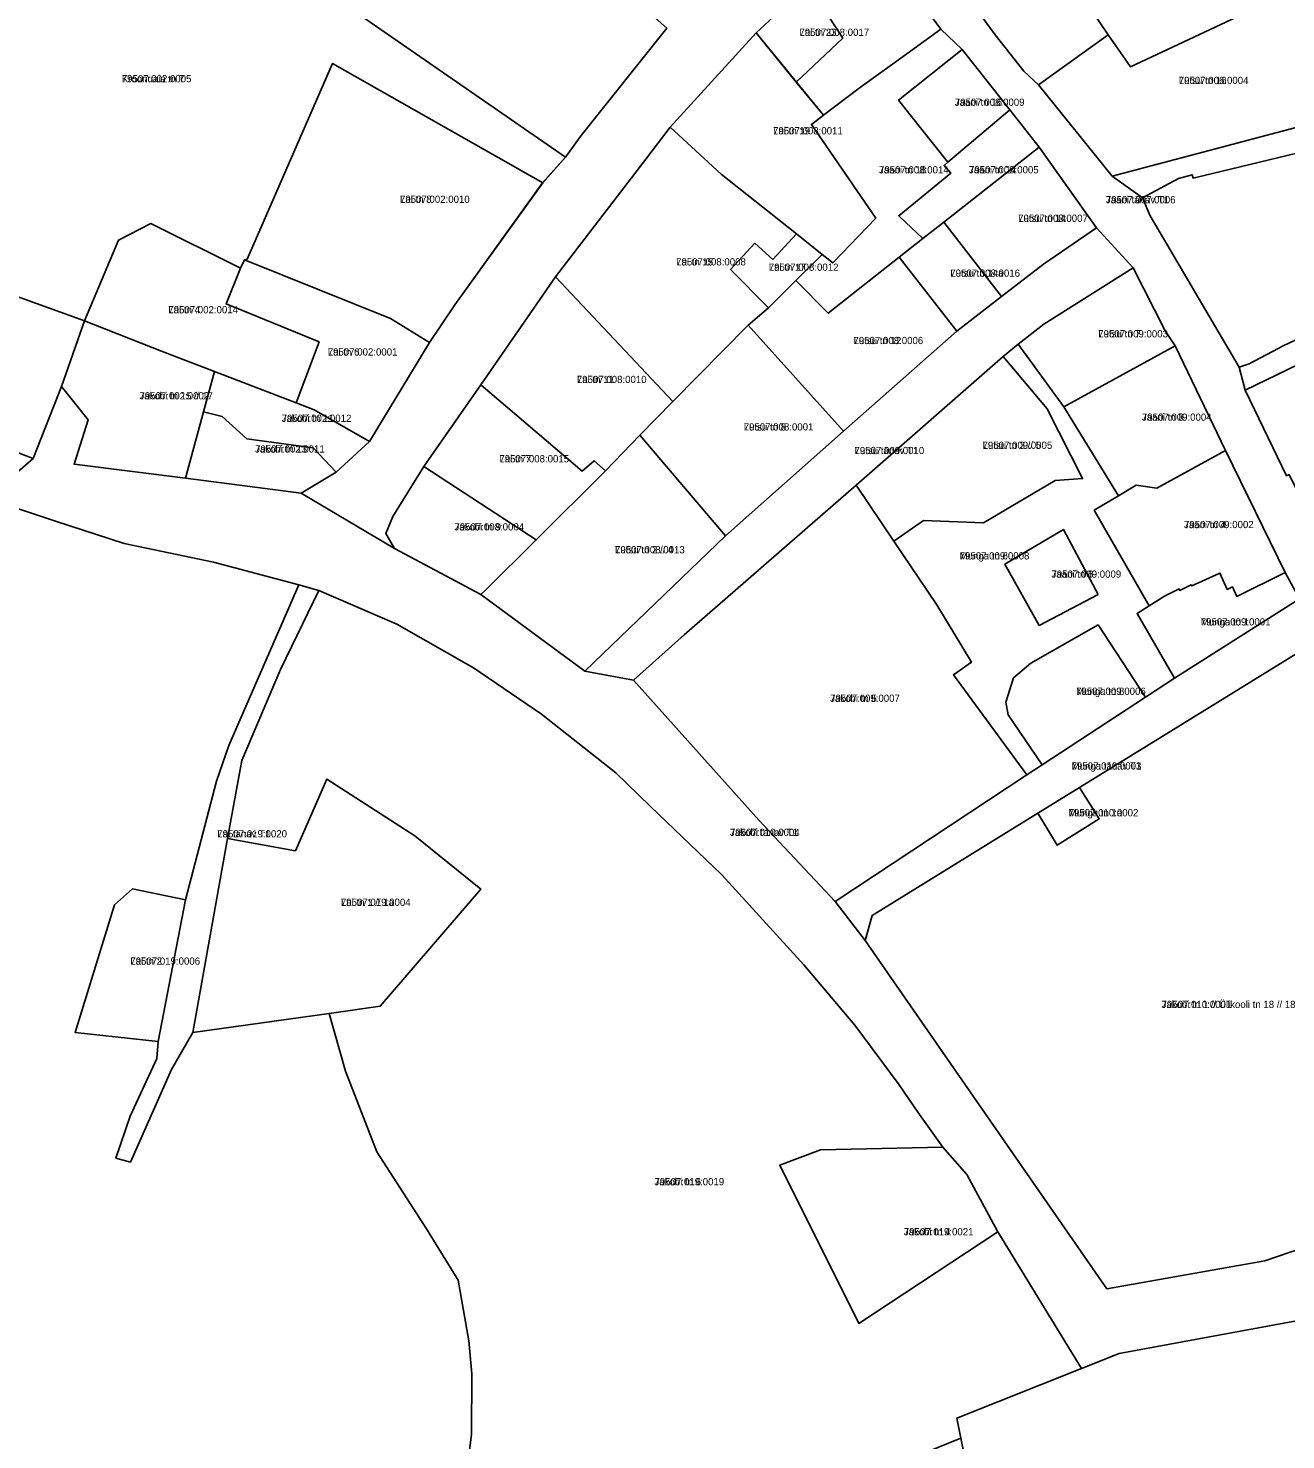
# Model space of a CAD drawing. Extents: x 643847 to 663718, y 6468443 to 6482775.
# Drawn here: x 658804.2 to 659065.9, y 6474325.6 to 6474619.2 of the extents above; entities that cross this region are included whole.
import ezdxf

# ---------------------------------------------------------------- set-up
doc = ezdxf.new("R2010")
doc.units = 0
for name, color, linetype in [('L_AADRESS', 7, 'Continuous'), ('PIIR', 7, 'Continuous'), ('TUNNUS', 7, 'Continuous')]:
    doc.layers.add(name, color=color, linetype=linetype)

msp = doc.modelspace()

# ---------------------------------------------------------------- linework, layer by layer
at = {"layer": 'PIIR'}
for points in [[(658919.24, 6474596.89), (658916, 6474592.35), (658865.05, 6474627.63), (658850.1, 6474635.79), (658854.37, 6474645.8), (658853.65, 6474646.58), (658859.01, 6474662.07), (658861.41, 6474668.99), (658865.3, 6474675.15), (658866.54, 6474673.2), (658876.16, 6474678.19), (658878.45, 6474679.86), (658881.75, 6474682.28), (658895.77, 6474667.16), (658900.68, 6474661.74), (658905.9, 6474656.65), (658915, 6474647.7), (658913.29, 6474646.2), (658916.44, 6474643.26), (658914.23, 6474640.95), (658917.9, 6474637.31), (658918.38, 6474636.08), (658922.12, 6474632.5), (658937.07, 6474619.19)], [(659027.01, 6474658.88), (659047.96, 6474667.42), (659085.01, 6474682.09), (659092.1, 6474664.02), (659078.45, 6474658.55), (659079.54, 6474655.78), (659067.57, 6474650.66), (659075.68, 6474630.96), (659066.7, 6474626.73), (659033.54, 6474611.15), (659028.88, 6474617.78), (659022.56, 6474627.29), (659033.43, 6474632.58), (659033.03, 6474633.53), (659036.82, 6474635.25)], [(658801.65, 6474657.5), (658850.1, 6474635.79), (658865.05, 6474627.63), (658916, 6474592.35), (658911.27, 6474587.01), (658867.55, 6474611.87), (658849.78, 6474571.16), (658849.21, 6474571), (658848.37, 6474569.3), (658829.72, 6474578.54), (658822.99, 6474575.12), (658815.95, 6474558.35), (658795.88, 6474565.53), (658789.63, 6474558.77), (658783.14, 6474561.41), (658785.5, 6474567.19), (658777.85, 6474570.3), (658775.89, 6474564.52), (658765.64, 6474568.68)], [(659011.36, 6474610.26), (659005.41, 6474617.78), (658999.02, 6474626.55), (658988.99, 6474641.86), (659006.07, 6474649.52), (659018.58, 6474625.18), (659022.56, 6474627.29), (659028.88, 6474617.78), (659014.41, 6474607.43)], [(658980.18, 6474637.71), (658994.09, 6474619), (658987, 6474613.87), (658977.09, 6474606.7), (658969.72, 6474601.12), (658964.01, 6474607.94), (658973.68, 6474617.12), (658966.51, 6474628.3), (658968.08, 6474629.76)], [(658966.51, 6474628.3), (658973.68, 6474617.12), (658964.01, 6474607.94), (658955.69, 6474618.19)], [(659029.72, 6474588.43), (659014.41, 6474607.43), (659028.88, 6474617.78), (659033.54, 6474611.15), (659066.7, 6474626.73), (659074.79, 6474600.34)], [(658955.69, 6474618.19), (658969.72, 6474601.12), (658967.17, 6474599.18), (658980.57, 6474579.7), (658971.61, 6474570.37), (658969.4, 6474572.14), (658964.1, 6474576.4), (658948.42, 6474588.82), (658937.82, 6474598.61)], [(658963.92, 6474566.69), (658969.4, 6474572.14), (658971.61, 6474570.37), (658980.57, 6474579.7), (658967.17, 6474599.18), (658969.72, 6474601.12), (658977.09, 6474606.7), (658987, 6474613.87), (658994.09, 6474619), (658998.54, 6474614.78), (658985.31, 6474604.25), (658995.53, 6474591.31), (658994.76, 6474590.66), (658996.15, 6474589.02), (658985.34, 6474580.18), (658985.56, 6474579.98), (658990.35, 6474575.44), (658985.43, 6474571.58), (658970.67, 6474559.91)], [(658995.53, 6474591.31), (658985.31, 6474604.25), (658998.54, 6474614.78), (659008.43, 6474602.2)], [(658893.02, 6474561.68), (658887.71, 6474553.84), (658879.59, 6474558.78), (658849.21, 6474571), (658849.78, 6474571.16), (658867.55, 6474611.87), (658911.27, 6474587.01)], [(659036.06, 6474583.92), (659029.72, 6474588.43), (659074.79, 6474600.34), (659098.05, 6474606.48), (659110.81, 6474610.58), (659113.28, 6474604.05), (659046.56, 6474588), (659046.36, 6474588.7), (659043.53, 6474587.94)], [(659014.55, 6474594.41), (658994.7, 6474578.85), (658990.35, 6474575.44), (658985.56, 6474579.98), (658985.34, 6474580.18), (658996.15, 6474589.02), (658994.76, 6474590.66), (658995.53, 6474591.31), (659008.43, 6474602.2)], [(659056.19, 6474548.67), (659037.67, 6474580.13), (659036.06, 6474583.92), (659043.53, 6474587.94), (659046.36, 6474588.7), (659046.56, 6474588), (659113.28, 6474604.05), (659122, 6474579.72), (659065.44, 6474553.22), (659058.27, 6474549.38)], [(658932.7, 6474591.94), (658937.82, 6474598.61), (658948.42, 6474588.82), (658964.1, 6474576.4), (658959.15, 6474571.1), (658955.42, 6474574.44), (658950.35, 6474569.02), (658958.24, 6474561.05), (658954, 6474557.39), (658938.37, 6474541.52), (658913.96, 6474567.44)], [(659015.43, 6474570.13), (659006.72, 6474563.4), (658994.7, 6474578.85), (659014.55, 6474594.41), (659026.48, 6474577.64)], [(658822.99, 6474575.12), (658829.72, 6474578.54), (658848.37, 6474569.3), (658845.4, 6474561.83), (658864.76, 6474553.94), (658859.95, 6474541.24), (658843, 6474547.75), (658832.33, 6474551.85), (658815.95, 6474558.35)], [(659006.72, 6474563.4), (658997.4, 6474556.19), (658985.43, 6474571.58), (658990.35, 6474575.44), (658994.7, 6474578.85)], [(659057.39, 6474543.89), (659056.19, 6474548.67), (659058.27, 6474549.38), (659065.44, 6474553.22), (659122, 6474579.72), (659123.41, 6474575.84)], [(658930.17, 6474483.56), (658920.04, 6474485.43), (658949.29, 6474513.62), (658973.84, 6474535.38), (658997.4, 6474556.19), (659006.72, 6474563.4), (659015.43, 6474570.13), (659026.48, 6474577.64), (659034.13, 6474569.31), (659015.52, 6474557.64), (659010.21, 6474553.48), (659007.1, 6474550.9), (658976.46, 6474524.16), (658940.73, 6474493.04)], [(658955.42, 6474574.44), (658959.15, 6474571.1), (658964.1, 6474576.4), (658969.4, 6474572.14), (658963.92, 6474566.69), (658958.24, 6474561.05), (658950.35, 6474569.02)], [(659129.33, 6474559.5), (659130.07, 6474559.8), (659135.66, 6474544.36), (659134.93, 6474544.06), (659140.78, 6474527.88), (659076.68, 6474505.85), (659066.55, 6474526.34), (659066.02, 6474526.09), (659057.39, 6474543.89), (659123.41, 6474575.84)], [(658875.21, 6474533.25), (658863.71, 6474539.8), (658859.95, 6474541.24), (658864.76, 6474553.94), (658845.4, 6474561.83), (658848.37, 6474569.3), (658849.21, 6474571), (658879.59, 6474558.78), (658887.71, 6474553.84)], [(658973.84, 6474535.38), (658954, 6474557.39), (658958.24, 6474561.05), (658963.92, 6474566.69), (658970.67, 6474559.91), (658985.43, 6474571.58), (658997.4, 6474556.19)], [(658913.96, 6474567.44), (658938.37, 6474541.52), (658931.47, 6474534.51), (658924.32, 6474527.12), (658922, 6474529.21), (658919.47, 6474527.08), (658898.39, 6474545.04)], [(659015.52, 6474557.64), (659034.13, 6474569.31), (659040.78, 6474556.26), (659042.86, 6474553.12), (659019.69, 6474540.46), (659010.21, 6474553.48)], [(658805.24, 6474529.69), (658763.47, 6474545.57), (658759.27, 6474554.01), (658764.13, 6474564.98), (658781.62, 6474557.69), (658789.63, 6474558.77), (658795.88, 6474565.53), (658815.95, 6474558.35), (658811.18, 6474544.67)], [(658813.79, 6474528.48), (658816.74, 6474537.73), (658811.18, 6474544.67), (658815.95, 6474558.35), (658832.33, 6474551.85), (658843, 6474547.75), (658840.73, 6474539.4), (658836.97, 6474525.61)], [(658954, 6474557.39), (658973.84, 6474535.38), (658949.29, 6474513.62), (658931.47, 6474534.51), (658938.37, 6474541.52)], [(659011.98, 6474463.89), (658996.74, 6474484.69), (659000.46, 6474487.31), (658993.29, 6474499.27), (658984.35, 6474512.48), (658990.52, 6474516.8), (659002.99, 6474516.32), (659017.87, 6474525.1), (659023.59, 6474525.52), (659016.23, 6474540.04), (659007.1, 6474550.9), (659010.21, 6474553.48), (659019.69, 6474540.46), (659031.07, 6474521.95), (659026, 6474518.92), (659037.46, 6474499.05), (659034.92, 6474497.46), (659042.73, 6474483.98), (659036.66, 6474480.02), (659026.8, 6474495.06), (659012.83, 6474487.09), (659009.23, 6474484.04), (659007.65, 6474479.02), (659008.09, 6474476.39), (659015.18, 6474465.99)], [(659053.35, 6474531.34), (659039.07, 6474523.49), (659034.75, 6474524.16), (659031.07, 6474521.95), (659019.69, 6474540.46), (659042.86, 6474553.12)], [(659007.1, 6474550.9), (659016.23, 6474540.04), (659023.59, 6474525.52), (659017.87, 6474525.1), (659002.99, 6474516.32), (658990.52, 6474516.8), (658984.35, 6474512.48), (658976.46, 6474524.16)], [(658868.32, 6474526.86), (658863.53, 6474531.88), (658849.72, 6474533.79), (658844.58, 6474538.43), (658840.73, 6474539.4), (658843, 6474547.75), (658859.95, 6474541.24), (658863.71, 6474539.8), (658875.21, 6474533.25)], [(658898.39, 6474545.04), (658919.47, 6474527.08), (658922, 6474529.21), (658924.32, 6474527.12), (658909.92, 6474512.74), (658886.57, 6474528.03)], [(658861.02, 6474522.44), (658836.97, 6474525.61), (658840.73, 6474539.4), (658844.58, 6474538.43), (658849.72, 6474533.79), (658863.53, 6474531.88), (658868.32, 6474526.86)], [(658920.04, 6474485.43), (658898.37, 6474501.41), (658899.34, 6474502.3), (658909.92, 6474512.74), (658924.32, 6474527.12), (658931.47, 6474534.51), (658949.29, 6474513.62)], [(659065.73, 6474505.94), (659055.69, 6474501), (659054.78, 6474502.97), (659053.7, 6474502.47), (659052.15, 6474505.85), (659046.3, 6474503.17), (659046.18, 6474503.4), (659043.84, 6474502.22), (659043.67, 6474502.56), (659040.64, 6474501.04), (659037.46, 6474499.05), (659026, 6474518.92), (659031.07, 6474521.95), (659034.75, 6474524.16), (659039.07, 6474523.49), (659053.35, 6474531.34)], [(658898.37, 6474501.41), (658880.44, 6474510.95), (658878.65, 6474514.07), (658880.06, 6474517.62), (658886.57, 6474528.03), (658909.92, 6474512.74), (658899.34, 6474502.3)], [(658972.14, 6474437.55), (658956.28, 6474454.37), (658930.17, 6474483.56), (658940.73, 6474493.04), (658976.46, 6474524.16), (658984.35, 6474512.48), (658993.29, 6474499.27), (659000.46, 6474487.31), (658996.74, 6474484.69), (659011.98, 6474463.89)], [(659026.81, 6474501.37), (659019.61, 6474514.95), (659007.43, 6474507.68), (659014.54, 6474494.97)], [(659026.81, 6474501.37), (659014.54, 6474494.97), (659007.43, 6474507.68), (659019.61, 6474514.95)], [(659042.73, 6474483.98), (659034.92, 6474497.46), (659037.46, 6474499.05), (659040.64, 6474501.04), (659043.67, 6474502.56), (659043.84, 6474502.22), (659046.18, 6474503.4), (659046.3, 6474503.17), (659052.15, 6474505.85), (659053.7, 6474502.47), (659054.78, 6474502.97), (659055.69, 6474501), (659065.73, 6474505.94), (659068.72, 6474500.51)], [(658864.67, 6474502.21), (658856.69, 6474485.82), (658848.67, 6474466.84), (658845.71, 6474450.65), (658838.49, 6474410.29), (658834.06, 6474402.58), (658825.5, 6474383.35), (658822.48, 6474384.18), (658825.41, 6474392.89), (658831, 6474404.88), (658831.24, 6474408.45), (658836.98, 6474437.92), (658843.42, 6474462.6), (658846, 6474470), (658860.55, 6474503.44)], [(658978.37, 6474429.46), (658972.14, 6474437.55), (659011.98, 6474463.89), (659015.18, 6474465.99), (659036.66, 6474480.02), (659042.73, 6474483.98), (659068.72, 6474500.51), (659073.09, 6474492.19), (659022.96, 6474461.28), (659014.26, 6474455.91), (658979.8, 6474434.66)], [(659015.18, 6474465.99), (659008.09, 6474476.39), (659007.65, 6474479.02), (659009.23, 6474484.04), (659012.83, 6474487.09), (659026.8, 6474495.06), (659036.66, 6474480.02)], [(659083.45, 6474473.55), (659087.03, 6474464.87), (659088.76, 6474443.85), (659101.67, 6474376.52), (659061.5, 6474362.81), (659028.65, 6474356.96), (658978.37, 6474429.46), (658979.8, 6474434.66), (659014.26, 6474455.91), (659018.33, 6474449.24), (659027.04, 6474454.77), (659022.96, 6474461.28), (659073.09, 6474492.19)], [(658845.71, 6474450.65), (658859.81, 6474448.1), (658866.34, 6474462.97), (658884.64, 6474451.18), (658898.38, 6474440.14), (658877.47, 6474415.74), (658866.87, 6474414.25), (658838.49, 6474410.29)], [(659014.26, 6474455.91), (659022.96, 6474461.28), (659027.04, 6474454.77), (659018.33, 6474449.24)], [(658831.24, 6474408.45), (658813.98, 6474410.27), (658822.2, 6474436.86), (658825.95, 6474440.16), (658836.98, 6474437.92)], [(658994.51, 6474386.42), (658999.54, 6474380.78), (659005.98, 6474368.83), (658977.02, 6474349.8), (658960.61, 6474382.71), (658969.08, 6474385.91)], [(659127.24, 6474327.94), (659126.76, 6474320.73), (659123.99, 6474316.06), (659119.61, 6474312.44), (659104.93, 6474305.46), (659035.2, 6474277.29), (659030.51, 6474289.38), (659022.58, 6474304.6), (659009.19, 6474301.72), (659003.48, 6474300.48), (658998.29, 6474325.94), (658997.44, 6474330.11), (659023.33, 6474340.41), (659031.23, 6474343.56), (659086.57, 6474353.73), (659090.48, 6474361.78), (659104.82, 6474367.15)], [(659017.9, 6474270.3), (659008.64, 6474266.56), (659005.59, 6474273.07), (658986.32, 6474294.02), (658974.35, 6474316.22), (658998.29, 6474325.94), (659003.48, 6474300.48), (659009.19, 6474301.72)]]:
    msp.add_lwpolyline(points, close=True, dxfattribs=at)
for points in [[(659068.72, 6474500.51), (659065.73, 6474505.94), (659053.35, 6474531.34), (659042.86, 6474553.12), (659040.78, 6474556.26), (659034.13, 6474569.31), (659026.48, 6474577.64), (659014.55, 6474594.41), (659008.43, 6474602.2), (658998.54, 6474614.78), (658994.09, 6474619), (658980.18, 6474637.71), (658988.99, 6474641.86), (658999.02, 6474626.55), (659005.41, 6474617.78), (659011.36, 6474610.26), (659014.41, 6474607.43), (659029.72, 6474588.43), (659036.06, 6474583.92), (659037.67, 6474580.13), (659056.19, 6474548.67), (659057.39, 6474543.89), (659066.02, 6474526.09)], [(658966.51, 6474628.3), (658955.69, 6474618.19), (658937.82, 6474598.61), (658932.7, 6474591.94), (658913.96, 6474567.44), (658898.39, 6474545.04), (658886.57, 6474528.03), (658880.06, 6474517.62), (658878.65, 6474514.07), (658880.44, 6474510.95), (658861.02, 6474522.44), (658868.32, 6474526.86), (658875.21, 6474533.25), (658887.71, 6474553.84), (658893.02, 6474561.68), (658911.25, 6474586.99), (658916, 6474592.35), (658919.24, 6474596.89), (658937.07, 6474619.19)], [(658763.47, 6474545.57), (658805.24, 6474529.69), (658795.64, 6474521.35)], [(659086.57, 6474353.73), (659031.23, 6474343.56), (659023.33, 6474340.41), (659005.98, 6474368.83), (658999.54, 6474380.78), (658994.51, 6474386.42), (658989.31, 6474393.72), (658985.41, 6474399.44), (658976.19, 6474411.79), (658965.58, 6474424.36), (658948.51, 6474443.12), (658933.64, 6474457.34), (658926.45, 6474464.29), (658910.99, 6474476.54), (658896.89, 6474486.17), (658880.95, 6474495.24), (658864.67, 6474502.21), (658860.55, 6474503.44), (658842.75, 6474508.09), (658824.17, 6474512), (658809.91, 6474516.68), (658795.64, 6474521.35), (658805.24, 6474529.69), (658811.18, 6474544.67), (658816.74, 6474537.73), (658813.79, 6474528.48), (658836.97, 6474525.61), (658861.02, 6474522.44), (658880.44, 6474510.95), (658898.37, 6474501.41), (658920.04, 6474485.43), (658930.17, 6474483.56), (658956.28, 6474454.37), (658972.14, 6474437.55), (658978.37, 6474429.46), (659028.65, 6474356.96), (659061.5, 6474362.81), (659101.67, 6474376.52)], [(658795.64, 6474521.35), (658809.91, 6474516.68), (658824.17, 6474512), (658842.75, 6474508.09), (658860.55, 6474503.44), (658846, 6474470), (658843.42, 6474462.6), (658836.98, 6474437.92), (658825.95, 6474440.16), (658822.2, 6474436.86), (658813.98, 6474410.27), (658831.24, 6474408.45), (658831, 6474404.88), (658825.41, 6474392.89), (658822.48, 6474384.18), (658825.5, 6474383.35), (658834.06, 6474402.58), (658838.49, 6474410.29), (658866.87, 6474414.25), (658870.24, 6474402.24), (658876.74, 6474385.46), (658887.12, 6474369.47), (658893.7, 6474358.75), (658895.89, 6474346.19), (658896.51, 6474339.3), (658896.48, 6474326.78), (658894.28, 6474309.44)], [(658894.28, 6474309.44), (658896.48, 6474326.78), (658896.51, 6474339.3), (658895.89, 6474346.19), (658893.7, 6474358.75), (658887.12, 6474369.47), (658876.74, 6474385.46), (658870.24, 6474402.24), (658866.87, 6474414.25), (658877.47, 6474415.74), (658898.38, 6474440.14), (658884.64, 6474451.18), (658866.34, 6474462.97), (658859.81, 6474448.1), (658845.71, 6474450.65), (658848.67, 6474466.84), (658856.69, 6474485.82), (658864.67, 6474502.21), (658880.95, 6474495.24), (658896.89, 6474486.17), (658910.99, 6474476.54), (658926.45, 6474464.29), (658933.64, 6474457.34), (658948.51, 6474443.12), (658965.58, 6474424.36), (658976.19, 6474411.79), (658985.41, 6474399.44), (658989.31, 6474393.72), (658994.51, 6474386.42), (658969.08, 6474385.91), (658960.61, 6474382.71), (658977.02, 6474349.8), (659005.98, 6474368.83), (659023.33, 6474340.41), (658997.44, 6474330.11), (658998.29, 6474325.94), (658974.35, 6474316.22)]]:
    msp.add_lwpolyline(points, dxfattribs=at)

# ---------------------------------------------------------------- texts
at = {"layer": 'L_AADRESS'}
for s, p in [('Lai tn 23', (658964.68, 6474617.59)), ('Kroonuaia tn 7', (658823.69, 6474607.93)), ('Lutsu tn 16', (659043.6, 6474607.58)), ('Jaani tn 16', (658997.01, 6474603.04)), ('Lai tn 19', (658959.2, 6474597.11)), ('Jaani tn 18', (658981.23, 6474588.98)), ('Jaani tn 14', (658999.95, 6474589)), ('Lai tn 8', (658881.58, 6474582.86)), ('Jaani tänav T1', (659028.43, 6474582.77)), ('Lutsu tn 14', (659010.18, 6474578.9)), ('Lai tn 15', (658939.03, 6474569.84)), ('Lai tn 17', (658958.3, 6474568.73)), ('Lutsu tn 14a', (658996.07, 6474567.49)), ('Lai tn 4', (658833.38, 6474559.89)), ('Lutsu tn 7', (659026.85, 6474554.88)), ('Lai tn 6', (658866.55, 6474551.1)), ('Lutsu tn 12', (658975.93, 6474553.48)), ('Lai tn 11', (658918.38, 6474545.38)), ('Jakobi tn 15 // 17', (658827.38, 6474541.98)), ('Jakobi tn 11', (658856.96, 6474537.3)), ('Jaani tn 8', (659035.93, 6474537.54)), ('Lutsu tn 8', (658953.09, 6474535.51)), ('Jakobi tn 13', (658851.43, 6474530.92)), ('Lutsu tänav T1', (658976.14, 6474530.6)), ('Lutsu tn 3 // 5', (659002.78, 6474531.69)), ('Lai tn 7', (658902.26, 6474528.89)), ('Jakobi tn 9', (658892.9, 6474514.72)), ('Jaani tn 4', (659044.68, 6474515.2)), ('Lutsu tn 2 // 4', (658926.31, 6474509.97)), ('Munga tn 6', (658998.02, 6474508.69)), ('Jaani tn 6', (659017.12, 6474504.89)), ('Munga tn 10', (659048.18, 6474494.96)), ('Munga tn 8', (659022.23, 6474480.52)), ('Jakobi tn 5', (658971.07, 6474479.07)), ('Munga tänav T1', (659021.31, 6474464.99)), ('Munga tn 1a', (659020.69, 6474455.26)), ('Lai tänav T1', (658843.57, 6474450.88)), ('Jakobi tänav T1', (658950.23, 6474451.18)), ('Lai tn 1 // 1a', (658869.29, 6474436.63)), ('Lai tn 2', (658825.48, 6474424.4)), ('Jakobi tn 1 // Ülikooli tn 18 // 18a // 18b // 20', (659040.02, 6474415.39)), ('Jakobi tn 6', (658934.52, 6474378.52)), ('Jakobi tn 4', (658986.39, 6474368.11))]:
    msp.add_text(s, height=1.5, dxfattribs=at).set_placement(p)
at = {"layer": 'TUNNUS'}
for s, p in [('79507:008:0017', (658964.68, 6474617.59)), ('79507:002:0005', (658823.69, 6474607.93)), ('79507:006:0004', (659043.6, 6474607.58)), ('79507:008:0009', (658997.01, 6474603.04)), ('79507:008:0011', (658959.2, 6474597.11)), ('79507:008:0014', (658981.23, 6474588.98)), ('79507:008:0005', (658999.95, 6474589)), ('79507:002:0010', (658881.58, 6474582.86)), ('79507:007:0006', (659028.43, 6474582.77)), ('79507:008:0007', (659010.18, 6474578.9)), ('79507:008:0008', (658939.03, 6474569.84)), ('79507:008:0012', (658958.3, 6474568.73)), ('79507:008:0016', (658996.07, 6474567.49)), ('79507:002:0014', (658833.38, 6474559.89)), ('79507:009:0003', (659026.85, 6474554.88)), ('79507:002:0001', (658866.55, 6474551.1)), ('79507:008:0006', (658975.93, 6474553.48)), ('79507:008:0010', (658918.38, 6474545.38)), ('79507:002:0002', (658827.38, 6474541.98)), ('79507:002:0012', (658856.96, 6474537.3)), ('79507:009:0004', (659035.93, 6474537.54)), ('79507:008:0001', (658953.09, 6474535.51)), ('79507:002:0011', (658851.43, 6474530.92)), ('79507:009:0010', (658976.14, 6474530.6)), ('79507:009:0005', (659002.78, 6474531.69)), ('79507:008:0015', (658902.26, 6474528.89)), ('79507:008:0004', (658892.9, 6474514.72)), ('79507:009:0002', (659044.68, 6474515.2)), ('79507:008:0013', (658926.31, 6474509.97)), ('79507:009:0008', (658998.02, 6474508.69)), ('79507:009:0009', (659017.12, 6474504.89)), ('79507:009:0001', (659048.18, 6474494.96)), ('79507:009:0006', (659022.23, 6474480.52)), ('79507:009:0007', (658971.07, 6474479.07)), ('79507:010:0003', (659021.31, 6474464.99)), ('79507:010:0002', (659020.69, 6474455.26)), ('79507:019:0020', (658843.57, 6474450.88)), ('79507:010:0004', (658950.23, 6474451.18)), ('79507:019:0004', (658869.29, 6474436.63)), ('79507:019:0006', (658825.48, 6474424.4)), ('79507:010:0001', (659040.02, 6474415.39)), ('79507:019:0019', (658934.52, 6474378.52)), ('79507:019:0021', (658986.39, 6474368.11))]:
    msp.add_text(s, height=1.5, dxfattribs=at).set_placement(p)

doc.saveas('drawing.dxf')
